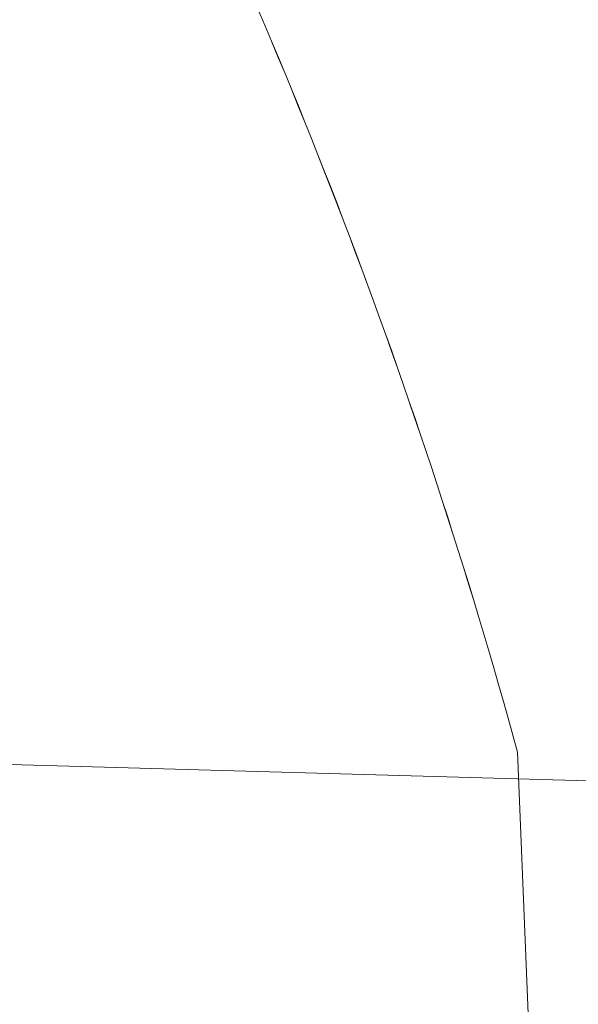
# Model space of a CAD drawing. Header units: metres. Extents: x 345144 to 348639, y 5629211 to 5635235.
# Tile 546 of 656: x 345628.79 to 345633.26, y 5631749.44 to 5631757.32. Entities that reach past the tile are written whole.
import ezdxf

# ---------------------------------------------------------------- set-up
doc = ezdxf.new("R2010")
doc.units = ezdxf.units.M
doc.header["$MEASUREMENT"] = 0
for name, color, linetype in [('081-083 Topographie', 7, 'Continuous'), ('Blatt', 7, 'Continuous'), ('Definitionslinie', 7, 'Continuous')]:
    doc.layers.add(name, color=color, linetype=linetype)

msp = doc.modelspace()

# ---------------------------------------------------------------- linework, layer by layer
at = {"layer": '081-083 Topographie', "color": 7, "linetype": 'Continuous', "lineweight": 5, "flags": 128}
msp.add_lwpolyline([(345632.92, 5631747.794), (345632.773, 5631751.459)], dxfattribs=at)
at = {"layer": '081-083 Topographie', "color": 7, "linetype": 'Continuous', "lineweight": 5}
msp.add_arc((345588.089, 5631739.169), 46.343327, 15.3785162, 26.4638689, dxfattribs=at)
at = {"layer": 'Blatt', "color": 205, "linetype": 'Continuous', "lineweight": 5, "true_color": 0x873099, "flags": 128}
for points in [[(345436.232, 5631808.211), (345398.764, 5631828.016), (345403.826, 5632007.768), (345447.369, 5632006.542), (345449.563, 5632004.389), (345466.48, 5631986.997), (345614.426, 5631884.472), (345729.52, 5631840.819), (345788.819, 5631839.338), (345836.096, 5631831.491), (345899.544, 5631850.195), (345896.548, 5631743.817), (345518.715, 5631754.457), (345516.682, 5631756.851), (345436.232, 5631808.211)], [(345584.104, 5631677.451), (345518.715, 5631754.457), (345896.548, 5631743.817), (345892.72, 5631607.92), (345882.862, 5631617.924), (345874.634, 5631642.43), (345860.336, 5631698.053), (345854.261, 5631714.326), (345851.905, 5631735.69), (345765.089, 5631714.964), (345693.262, 5631703.408), (345637.915, 5631692.181), (345631.641, 5631697.426), (345584.104, 5631677.451)]]:
    msp.add_lwpolyline(points, dxfattribs=at)
at = {"layer": 'Definitionslinie', "color": 7, "linetype": 'Continuous', "lineweight": 5, "flags": 128}
msp.add_lwpolyline([(345632.773, 5631751.459), (345632.92, 5631747.794)], dxfattribs=at)
at = {"layer": 'Definitionslinie', "color": 7, "linetype": 'Continuous', "lineweight": 5}
msp.add_arc((345588.089, 5631739.169), 46.343028, 15.3785162, 26.4638689, dxfattribs=at)

doc.saveas('drawing.dxf')
